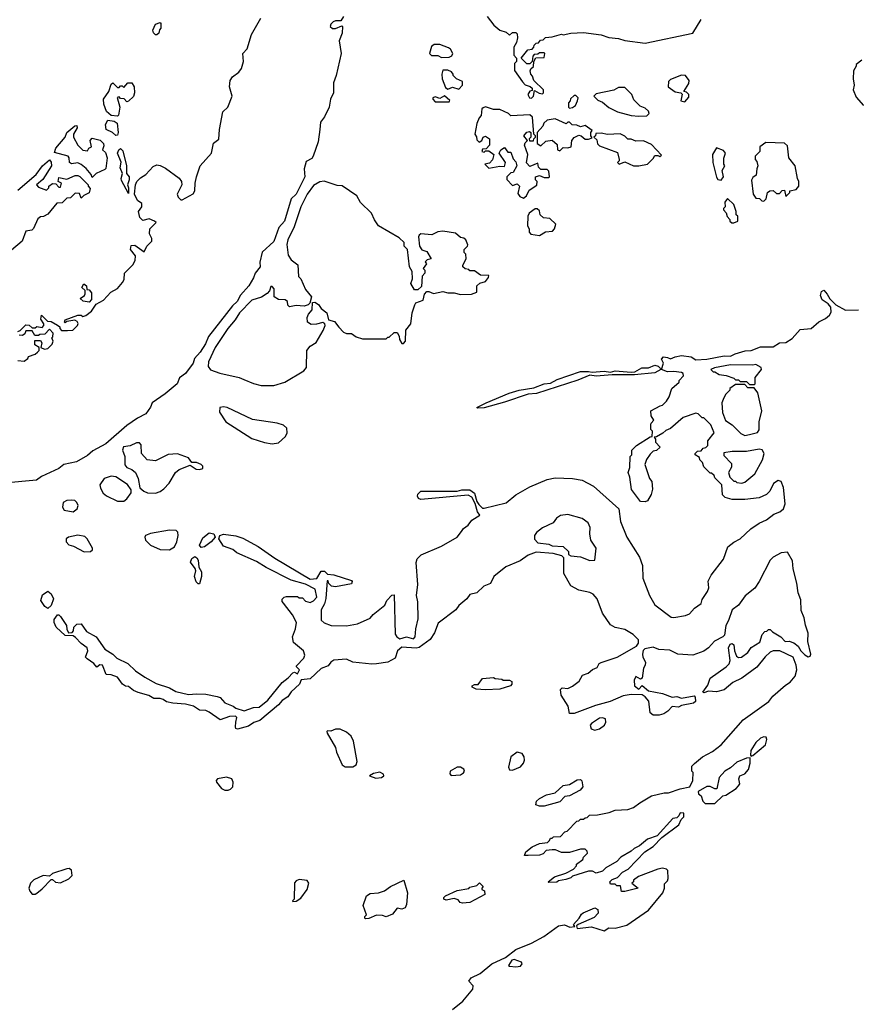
# Model space of a CAD drawing. Extents: x 2210602 to 2357277, y 510288 to 673808.
# Tile 260 of 464: x 2322646 to 2327940, y 554519 to 560749. Entities that reach past the tile are written whole.
import ezdxf

# ---------------------------------------------------------------- set-up
doc = ezdxf.new("R2010")
doc.units = 0

msp = doc.modelspace()

# ---------------------------------------------------------------- linework, layer by layer
at = {"layer": '0CON05XD'}
for points in [[(2324695, 560770), (2324677.5, 560742.5), (2324645, 560742.5), (2324630, 560735), (2324615, 560720), (2324610, 560705), (2324625, 560692.5), (2324645, 560692.5), (2324685, 560710), (2324690, 560705), (2324687, 560663), (2324667.5, 560615), (2324680, 560535), (2324650, 560395), (2324631.7, 560348.3), (2324632, 560285), (2324613.8, 560245), (2324604, 560195), (2324575.7, 560134.3), (2324549.2, 560100.8), (2324545.7, 560055), (2324534.2, 559975), (2324504, 559885), (2324495, 559871.2), (2324459.3, 559850.7), (2324446.7, 559805), (2324450, 559755), (2324396.9, 559645), (2324363.8, 559615), (2324322.5, 559475), (2324285.7, 559435), (2324255.4, 559344.6), (2324181.2, 559278.8), (2324165.8, 559215), (2324167.5, 559185), (2324137.1, 559145), (2324126.9, 559115), (2324095.7, 559065), (2324043.8, 559006.2), (2324023.1, 558965), (2323992.1, 558937.9), (2323840.6, 558745), (2323821.9, 558698.1), (2323788.6, 558645), (2323752, 558605), (2323748.6, 558591.4), (2323743.8, 558575), (2323695, 558510), (2323657.7, 558482.3), (2323642, 558445), (2323567.9, 558382.1), (2323484.3, 558325.7), (2323475, 558297.5), (2323445.5, 558254.5), (2323391.7, 558228.3), (2323325, 558181.4), (2323190.8, 558065), (2323109.8, 558020.2), (2323075, 557991.9), (2323005, 557951.1), (2322925, 557934), (2322895, 557908.6), (2322785, 557858.5), (2322752, 557835), (2322545, 557817.5)], [(2325605, 560770), (2325647.5, 560715), (2325685, 560683.3), (2325725, 560670), (2325745, 560650), (2325765, 560667.5), (2325785, 560667.5), (2325795, 560660), (2325797.5, 560635), (2325790, 560605), (2325772.5, 560575), (2325773.6, 560523.6), (2325790, 560505), (2325790, 560485), (2325778.3, 560471.7), (2325778.3, 560428.3), (2325827.5, 560355), (2325845, 560337.5), (2325877, 560327), (2325890, 560315), (2325888.3, 560301.7), (2325873.6, 560296.4), (2325862, 560275), (2325873.3, 560255), (2325885, 560253.3)], [(2322633.6, 558776.4), (2322648.3, 558781.7), (2322685, 558817.5), (2322707, 558817), (2322725, 558800), (2322745, 558800), (2322755, 558807.5), (2322788.3, 558801.7), (2322800, 558815), (2322800, 558825), (2322780, 558855), (2322785, 558880), (2322821.7, 558841.7), (2322845, 558840), (2322886.4, 558816.4), (2322900, 558805), (2322900, 558795), (2322911.7, 558781.7), (2322948.3, 558781.7), (2322982.5, 558785), (2323012.5, 558815), (2323016.1, 558826.1), (2323009.3, 558839.3), (2322995, 558847.5), (2322945, 558840), (2322935, 558830), (2322930, 558835), (2322935, 558850), (2323015, 558880), (2323035, 558880), (2323045, 558870), (2323065, 558877.5), (2323100, 558905), (2323130, 558950), (2323176.4, 558973.6), (2323222.5, 559025), (2323265, 559047.5), (2323297.5, 559085), (2323307.5, 559105), (2323310, 559145), (2323363, 559197), (2323377.5, 559225), (2323380, 559255), (2323346.7, 559295), (2323350.7, 559319.3), (2323375, 559322.5), (2323435, 559280), (2323450, 559315), (2323481.7, 559348.3), (2323482.5, 559365), (2323467.5, 559395), (2323470, 559425), (2323510, 559465), (2323500, 559475), (2323465, 559488.1), (2323425, 559478), (2323406.9, 559496.9), (2323397.5, 559535), (2323419.2, 559565), (2323420, 559585), (2323391.9, 559605), (2323372.9, 559645), (2323379.2, 559705), (2323387.5, 559725), (2323410.9, 559749.1), (2323445, 559768.6), (2323490.2, 559819.8), (2323515, 559830), (2323535, 559826.2), (2323568.4, 559808.4), (2323655.8, 559745.8), (2323670, 559725), (2323673.3, 559705), (2323642.5, 559645), (2323650, 559625), (2323665, 559610), (2323675, 559610), (2323745, 559648), (2323754.2, 559665), (2323756.4, 559713.6), (2323766, 559754), (2323789.2, 559825), (2323860, 559905), (2323872.9, 559967.1), (2323907.5, 559992.5), (2323910, 560055), (2323931.2, 560165), (2323963.3, 560195), (2323990, 560265), (2323974.2, 560324.2), (2323978.6, 560365), (2323992.4, 560387.6), (2324034, 560416), (2324049.5, 560440.5), (2324062.5, 560485), (2324057.5, 560535), (2324086.1, 560563.9), (2324114, 560655), (2324171.7, 560758.3)], [(2323515, 560652.5), (2323505, 560652.5), (2323492.5, 560665), (2323488.3, 560681.7), (2323505, 560720), (2323535, 560730), (2323540, 560725), (2323540, 560695), (2323530, 560685), (2323527, 560663), (2323515, 560652.5)], [(2325885, 560253.3), (2325897.5, 560265), (2325905, 560300), (2325933, 560283), (2325955, 560280), (2325960, 560285), (2325960, 560305), (2325900, 560365), (2325891.7, 560391.7), (2325880, 560405), (2325877.5, 560425), (2325881.7, 560438.3), (2325897, 560453), (2325900, 560485), (2325911.7, 560508.3), (2325965, 560510), (2325970, 560535), (2325965, 560540), (2325935, 560540), (2325925, 560530), (2325901.7, 560528.3), (2325893, 560517), (2325890, 560485), (2325875, 560470), (2325855, 560470), (2325820, 560505), (2325861.7, 560558.3), (2325888.3, 560561.7), (2325900, 560575), (2325901.7, 560588.3), (2325915, 560600), (2325928.3, 560601.7), (2325941.7, 560618.3), (2325958.3, 560621.7), (2325973, 560637), (2326015, 560640), (2326075, 560657.5), (2326085, 560652.5), (2326135, 560662.5), (2326215, 560666.7), (2326325, 560653.3), (2326375, 560636.7), (2326435, 560630), (2326476.4, 560616.4), (2326605, 560601.2), (2326905, 560662.5), (2326959.3, 560750.7)], [(2325315, 560510), (2325365, 560512.5), (2325380, 560520), (2325387.5, 560535), (2325373, 560563), (2325360.7, 560570.7), (2325305, 560592.5), (2325268.3, 560591.7), (2325251.7, 560578.3), (2325240, 560535), (2325253, 560523), (2325291.7, 560521.7), (2325315, 560510)], [(2327976.4, 560493.6), (2327940, 560465), (2327940, 560455), (2327922.5, 560425), (2327920, 560375), (2327927.5, 560335), (2327920, 560305), (2327939.3, 560259.3), (2327986.1, 560206.1)], [(2325425, 560310), (2325447.5, 560335), (2325448.3, 560358.3), (2325410, 560375), (2325390, 560395), (2325390, 560405), (2325378.3, 560418.3), (2325355, 560430), (2325325, 560430), (2325317.5, 560405), (2325320, 560375), (2325340.7, 560320.7), (2325355, 560310), (2325385, 560322.5), (2325425, 560310)], [(2326855, 560230), (2326881.7, 560258.3), (2326880, 560275), (2326865, 560290), (2326850, 560295), (2326880, 560345), (2326882.5, 560365), (2326860, 560395), (2326835, 560397.5), (2326765, 560370), (2326753, 560357), (2326750, 560325), (2326793.3, 560293.3), (2326830, 560285), (2326837.5, 560277.5), (2326830, 560235), (2326855, 560230)], [(2323265, 560137.5), (2323225, 560142.5), (2323195, 560167.5), (2323178.8, 560215), (2323177.5, 560245), (2323210, 560295), (2323225, 560340), (2323235, 560350), (2323265, 560320), (2323275, 560320), (2323285, 560330), (2323295, 560330), (2323305, 560320), (2323331.7, 560348.3), (2323355, 560350), (2323370, 560325), (2323372.5, 560285), (2323366.4, 560263.6), (2323335, 560232.5), (2323325, 560230), (2323307, 560247), (2323285, 560250), (2323275, 560260), (2323263, 560257), (2323280, 560195), (2323272.5, 560145), (2323265, 560137.5)], [(2325365, 560230), (2325368.3, 560238.3), (2325335, 560267.5), (2325305, 560250), (2325275, 560260), (2325260, 560255), (2325260, 560245), (2325275, 560230), (2325365, 560230)], [(2326125, 560190), (2326145, 560193.3), (2326162.5, 560205), (2326176.7, 560235), (2326180, 560255), (2326165, 560270), (2326155, 560270), (2326131.7, 560248.3), (2326130, 560235), (2326118.3, 560221.7), (2326120, 560195), (2326125, 560190)], [(2326565, 560137.5), (2326615, 560140), (2326630, 560155), (2326625, 560170), (2326605, 560190), (2326571.7, 560201.7), (2326531.7, 560241.7), (2326520, 560275), (2326475, 560320), (2326435, 560320), (2326407, 560303), (2326295, 560280), (2326280, 560265), (2326305, 560240), (2326335, 560227.5), (2326375, 560192.5), (2326430, 560165), (2326515, 560143.3), (2326565, 560137.5)], [(2325835, 559620), (2325852.5, 559635), (2325870.7, 559669.3), (2325918.3, 559701.7), (2325920, 559725), (2325910, 559735), (2325910, 559755), (2325935, 559762.5), (2325965, 559750), (2325995, 559750), (2326000, 559755), (2325995, 559790), (2325985, 559800), (2325945, 559800), (2325930, 559815), (2325925, 559840), (2325875, 559820), (2325853, 559843), (2325862.5, 559895), (2325840, 559955), (2325845, 559970), (2325860, 559985), (2325837.5, 560015), (2325855, 560037.5), (2325871.7, 560041.7), (2325880, 560035), (2325880, 560005), (2325870, 559995), (2325871.7, 559981.7), (2325898.3, 559981.7), (2325900, 559995), (2325910, 560005), (2325910, 560015), (2325900, 560025), (2325891.7, 560131.7), (2325875, 560147.5), (2325755, 560140), (2325740, 560155), (2325685, 560180), (2325645, 560180), (2325595, 560196.7), (2325578.3, 560191.7), (2325570, 560185), (2325567, 560143), (2325553, 560127), (2325538.3, 560091.7), (2325527.5, 560025), (2325537, 560007), (2325538.3, 559988.3), (2325553, 559973), (2325570, 559985), (2325580, 560005), (2325595, 560012.5), (2325620, 559995), (2325620, 559955), (2325598.3, 559931.7), (2325575, 559930), (2325570, 559915), (2325585, 559910), (2325595, 559920), (2325615, 559920), (2325647.5, 559895), (2325638.3, 559861.7), (2325618.3, 559841.7), (2325590, 559835), (2325615, 559810), (2325685, 559822.5), (2325715, 559820), (2325720, 559845), (2325680, 559905), (2325690, 559925), (2325715, 559940), (2325735, 559910), (2325755, 559910), (2325768.3, 559868.3), (2325785, 559850), (2325792.5, 559825), (2325768.3, 559781.7), (2325755, 559780), (2325730, 559755), (2325728.3, 559738.3), (2325765, 559700), (2325795, 559710), (2325810, 559695), (2325798.3, 559648.3), (2325810.7, 559630.7), (2325835, 559620)], [(2323255, 560016.7), (2323233.3, 560035), (2323194.2, 560054.2), (2323190, 560085), (2323205, 560112.5), (2323245, 560107.5), (2323263.8, 560093.8), (2323270, 560035), (2323265, 560017.5), (2323255, 560016.7)], [(2326065, 559920), (2326085, 559940), (2326115, 559937.5), (2326136.4, 559943.6), (2326140, 559985), (2326155, 560002.5), (2326185, 560017.5), (2326200, 560015), (2326225, 559992.5), (2326245, 559992.5), (2326268.3, 560001.7), (2326260, 560015), (2326260, 560035), (2326268.3, 560048.3), (2326225, 560080), (2326195, 560070), (2326171.7, 560081.7), (2326143, 560083), (2326125, 560100), (2326115, 560100), (2326105, 560090), (2326035, 560122.5), (2325985, 560113.3), (2325962.5, 560095), (2325957.5, 560075), (2325920, 560035), (2325920, 559965), (2325945, 559950), (2325975, 559980), (2326015, 559986.7), (2326048.3, 559958.3), (2326050, 559925), (2326065, 559920)], [(2323105, 559750), (2323098.3, 559768.3), (2323066.4, 559806.4), (2323035, 559832.5), (2323015, 559842.5), (2322975, 559837.5), (2322962.5, 559845), (2322960, 559875), (2322952.5, 559885), (2322867.5, 559907.5), (2322874.2, 559935), (2322933.8, 560005), (2322944.2, 560035.8), (2322995, 560077.5), (2323008.3, 560078.3), (2323010, 560065), (2322987.5, 560025), (2322986.7, 560005), (2323014.5, 559954.5), (2323045, 559922.5), (2323075, 559920), (2323083.6, 559936.4), (2323100, 559945), (2323093.3, 559985), (2323105, 560000), (2323155, 559987.5), (2323177.5, 559965), (2323179.3, 559950.7), (2323170, 559925), (2323188.3, 559908.3), (2323200, 559875), (2323191.7, 559808.3), (2323185, 559800), (2323130, 559775), (2323105, 559750)], [(2326565, 559824.4), (2326620, 559835), (2326655, 559870), (2326665, 559890), (2326685, 559890), (2326697.5, 559882.5), (2326708.3, 559891.7), (2326645, 559960), (2326593, 559983), (2326545, 559980), (2326515, 559992.5), (2326495, 559992.5), (2326475, 560012.5), (2326446.4, 560026.4), (2326365, 560022.5), (2326325, 560030), (2326291.7, 560028.3), (2326290, 560015), (2326280, 560005), (2326298.3, 559988.3), (2326303, 559963), (2326315, 559950), (2326428.3, 559908.3), (2326440, 559865), (2326440, 559855), (2326430, 559845), (2326440, 559835), (2326475, 559850), (2326530, 559825), (2326565, 559824.4)], [(2327355, 559600), (2327370, 559615), (2327377.5, 559655), (2327393, 559667), (2327415, 559667.5), (2327435, 559650), (2327455, 559650), (2327471.7, 559668.3), (2327485, 559670), (2327495, 559630), (2327520, 559655), (2327520, 559665), (2327560, 559675), (2327577.5, 559695), (2327577.5, 559725), (2327567.5, 559745), (2327553.8, 559825), (2327512.5, 559875), (2327505, 559950), (2327485, 559967.5), (2327368.3, 559971.7), (2327330, 559945), (2327330, 559915), (2327300, 559885), (2327300, 559865), (2327311.7, 559851.7), (2327317.5, 559825), (2327310, 559805), (2327307.5, 559765), (2327285, 559750), (2327277, 559733), (2327287.5, 559645), (2327305, 559620), (2327327, 559617), (2327341.7, 559601.7), (2327355, 559600)], [(2323335, 559650), (2323290.7, 559730.7), (2323288.8, 559745), (2323297.5, 559775), (2323282.3, 559812.3), (2323287.7, 559847.7), (2323266.2, 559905), (2323273.9, 559926.1), (2323285, 559933.3), (2323298.9, 559918.9), (2323322.9, 559825), (2323322.5, 559775), (2323338.6, 559755), (2323339.2, 559735), (2323328.8, 559705), (2323335.8, 559685), (2323335, 559650)], [(2327085, 559733.8), (2327100, 559755), (2327092.5, 559795), (2327107.5, 559825), (2327102.5, 559835), (2327103, 559873), (2327113.3, 559905), (2327100.7, 559920.7), (2327055, 559937.5), (2327030, 559895), (2327033.3, 559845), (2327055, 559752.5), (2327065, 559737.5), (2327085, 559733.8)], [(2322635, 559671.2), (2322749.7, 559770.3), (2322790, 559825), (2322835, 559862.5), (2322846.4, 559846.4), (2322847.5, 559825), (2322793, 559737), (2322752.5, 559705), (2322765, 559690), (2322815, 559670), (2322830, 559685), (2322830, 559695), (2322855, 559712.5), (2322875, 559710), (2322895, 559690), (2322905, 559690), (2322910, 559715), (2322890, 559725), (2322895, 559750), (2322945, 559740), (2322996.7, 559763.3), (2323013.6, 559763.6), (2323027.7, 559757.7), (2323080, 559705), (2323080, 559695), (2323091.7, 559681.7), (2323086.4, 559653.6), (2323053, 559637), (2323035, 559620), (2323025, 559650), (2322998.3, 559651.7), (2322968.3, 559621.7), (2322945, 559620), (2322915, 559590), (2322881.7, 559588.3), (2322825, 559517.5), (2322797, 559503), (2322778.3, 559501.7), (2322760.7, 559489.3), (2322733, 559427), (2322722.5, 559417.5), (2322685, 559410), (2322662.5, 559347.5), (2322595, 559290)], [(2324255, 558434.2), (2324325, 558456.2), (2324445, 558527.5), (2324461.7, 558548.3), (2324462.5, 558655), (2324485, 558682.5), (2324523, 558707), (2324567.7, 558782.3), (2324578.8, 558815), (2324577.5, 558825), (2324565, 558833.8), (2324525, 558822.5), (2324491.2, 558821.2), (2324467.5, 558835), (2324466, 558865), (2324474, 558885), (2324497, 558913), (2324500, 558960), (2324515, 558962.5), (2324537.7, 558947.7), (2324555, 558922.5), (2324590, 558895), (2324600.7, 558850.7), (2324639.3, 558839.3), (2324665, 558802.5), (2324695, 558772.5), (2324715, 558762.5), (2324745, 558762.5), (2324775, 558742.5), (2324815, 558730), (2324965, 558730), (2324975, 558740), (2324985, 558740), (2325015, 558770), (2325035, 558770), (2325047, 558747), (2325050, 558725), (2325065, 558700), (2325075, 558700), (2325087.5, 558715), (2325090, 558785), (2325122.5, 558825), (2325130, 558895), (2325147.5, 558945), (2325153.3, 558956.7), (2325200, 558975), (2325208.3, 559011.7), (2325221.7, 559028.3), (2325235, 559030), (2325265, 559017.5), (2325325, 559030), (2325355, 559020), (2325395, 559020), (2325435, 559010), (2325505, 559012.5), (2325540, 559025), (2325540, 559065), (2325558.3, 559081.7), (2325595, 559092.5), (2325612.5, 559117.5), (2325615, 559130), (2325563, 559133), (2325525, 559160), (2325495, 559160), (2325488.3, 559168.3), (2325465, 559172.5), (2325450, 559185), (2325450, 559195), (2325472.5, 559235), (2325470, 559265), (2325460, 559275), (2325460, 559295), (2325480, 559315), (2325482.5, 559325), (2325470, 559355), (2325457, 559367), (2325435, 559370), (2325405, 559397.5), (2325325, 559410), (2325293, 559407), (2325255, 559387.5), (2325185, 559393.3), (2325173.6, 559386.4), (2325170, 559375), (2325176.7, 559315), (2325191.7, 559291.7), (2325223, 559283), (2325250, 559235), (2325225, 559230), (2325213, 559217), (2325220, 559205), (2325200, 559175), (2325210, 559165), (2325210, 559145), (2325193, 559127), (2325188.3, 559061.7), (2325165, 559040), (2325145, 559040), (2325120.7, 559080.7), (2325131.7, 559108.3), (2325130, 559155), (2325112.5, 559185), (2325100, 559295), (2325080, 559315), (2325078.3, 559338.3), (2325048.3, 559368.3), (2324917.5, 559445), (2324891.7, 559481.7), (2324872.5, 559525), (2324803.2, 559593.2), (2324780, 559635), (2324687.7, 559697.7), (2324655, 559700), (2324572, 559728), (2324546.3, 559723.7), (2324505, 559700.6), (2324466.4, 559645), (2324426.2, 559565), (2324382.4, 559437.6), (2324342.2, 559355), (2324335.9, 559325.9), (2324345, 559260), (2324365, 559230), (2324407, 559197), (2324410, 559125), (2324425, 559110), (2324455, 559042.5), (2324492.5, 558995), (2324482.5, 558955), (2324472.5, 558945), (2324447, 558937), (2324395, 558940), (2324353, 558933), (2324343, 558943), (2324340, 558965), (2324327, 558977), (2324285, 558977.5), (2324257.5, 558995), (2324257.5, 559045), (2324245, 559060), (2324235, 559060), (2324227, 559033), (2324213, 559017), (2324176.7, 558993.3), (2324114.3, 558975), (2324036.7, 558895), (2324010.3, 558849.7), (2323962.7, 558795), (2323883.1, 558675), (2323840.4, 558585), (2323838.6, 558555), (2323854.5, 558534.5), (2323912.8, 558512.8), (2324035, 558484.4), (2324065, 558471.9), (2324125, 558447.1), (2324175, 558434.4), (2324255, 558434.2)], [(2327165, 559462.5), (2327190, 559475), (2327190, 559505), (2327180, 559515), (2327180, 559535), (2327165, 559580), (2327125, 559617.5), (2327107.5, 559595), (2327110, 559565), (2327100, 559555), (2327100, 559545), (2327117, 559527), (2327123, 559503), (2327140, 559485), (2327140, 559475), (2327153.3, 559463.3), (2327165, 559462.5)], [(2325935, 559382.5), (2325973, 559407), (2326018.3, 559411.7), (2326030, 559425), (2326040, 559455), (2326001.7, 559491.7), (2325960, 559495), (2325940, 559515), (2325935, 559540), (2325921.7, 559551.7), (2325908.3, 559551.7), (2325870, 559525), (2325862.5, 559505), (2325860, 559445), (2325870, 559425), (2325870, 559405), (2325881.7, 559391.7), (2325935, 559382.5)], [(2323085, 558962.5), (2323048.3, 558968.3), (2323030, 558985), (2323056.4, 559003.6), (2323060, 559015), (2323060, 559035), (2323040, 559055), (2323053, 559077), (2323070, 559065), (2323071.7, 559041.7), (2323085, 559040), (2323101.7, 559021.7), (2323101.7, 558978.3), (2323085, 558962.5)], [(2326448.8, 557575), (2326488, 557475), (2326567.7, 557347.7), (2326586.7, 557295), (2326590, 557215), (2326631.2, 557105), (2326665, 557046.7), (2326769.7, 556969.7), (2326785, 556966.9), (2326860, 556980), (2326885, 556988.8), (2326916.2, 557025), (2326958.8, 557055), (2326965, 557080), (2326998.3, 557131.7), (2327006.7, 557155), (2327003, 557197), (2327022.5, 557235), (2327100, 557335), (2327127, 557413), (2327165, 557443.3), (2327205, 557463.8), (2327272.2, 557527.8), (2327326.3, 557563.7), (2327372, 557585), (2327418.8, 557621.2), (2327457.5, 557635), (2327480.6, 557655), (2327490, 557685), (2327479.9, 557789.9), (2327465, 557828), (2327445, 557833.8), (2327416.1, 557813.9), (2327393.6, 557766.4), (2327372.5, 557745), (2327325, 557723.3), (2327235, 557713.3), (2327155, 557713.3), (2327110, 557725), (2327093, 557743), (2327090, 557805), (2327045, 557850), (2327040, 557865), (2327025, 557880), (2327015, 557880), (2326975, 557920), (2326967, 557947), (2326950, 557965), (2326948.3, 557978.3), (2326920, 557995), (2326920, 558005), (2326935, 558020), (2326958.3, 558021.7), (2326971.7, 558038.3), (2326988.3, 558041.7), (2327000, 558055), (2327000, 558085), (2327040, 558135), (2327020, 558185), (2326975, 558230), (2326965, 558230), (2326940, 558255), (2326925, 558260), (2326845, 558232.5), (2326765, 558162.5), (2326735, 558150), (2326717, 558133), (2326675, 558110), (2326661.7, 558108.3), (2326670, 558095), (2326670, 558075), (2326700, 558045), (2326677, 558023), (2326655, 558020), (2326635, 558000), (2326613.3, 557966.7), (2326602.5, 557935), (2326632.5, 557845), (2326647, 557827), (2326651.7, 557778.3), (2326642.5, 557745), (2326620, 557705), (2326605, 557697.5), (2326575, 557700), (2326517, 557777), (2326507.5, 557855), (2326497.5, 557885), (2326507.5, 557915), (2326510, 557985), (2326520, 557995), (2326520, 558025), (2326550, 558055), (2326635, 558110), (2326648.3, 558111.7), (2326650, 558145), (2326640, 558155), (2326640, 558185), (2326643, 558197), (2326660, 558215), (2326643, 558243), (2326640, 558275), (2326700, 558305), (2326715, 558310), (2326740, 558335), (2326757, 558363), (2326772.5, 558415), (2326820, 558455), (2326820, 558465), (2326847.5, 558495), (2326845, 558510), (2326835, 558516.7), (2326785, 558523.8), (2326745, 558520.8), (2326707.5, 558535), (2326720, 558575), (2326708.3, 558601.7), (2326720, 558615), (2326745, 558612.5), (2326765, 558602.5), (2326793.6, 558616.4), (2326835, 558623.3), (2326896.4, 558616.4), (2326925, 558597.5), (2326995, 558601.2), (2327105, 558622.5), (2327145, 558620), (2327174.3, 558635.7), (2327237.3, 558652.7), (2327275, 558655.7), (2327335, 558680), (2327415, 558680), (2327455, 558703.6), (2327495, 558706.4), (2327535, 558732.3), (2327585, 558789.5), (2327655, 558794.8), (2327703.2, 558836.8), (2327745, 558857.8), (2327771.3, 558878.7), (2327781.8, 558898.2), (2327779.3, 558929.3), (2327762, 558952), (2327725, 558977.1), (2327714.7, 559004.7), (2327721.1, 559028.9), (2327735, 559037.5), (2327756.9, 559013.1), (2327772.7, 558982.7), (2327811.9, 558945), (2327871.6, 558911.6), (2327955, 558913.8)], [(2322635, 558592.5), (2322675, 558587.5), (2322697.5, 558605), (2322701.7, 558618.3), (2322745, 558633.3), (2322760, 558645), (2322770, 558655), (2322770, 558675), (2322741.7, 558691.7), (2322741.7, 558718.3), (2322778.3, 558718.3), (2322787.5, 558705), (2322780, 558675), (2322803.8, 558663.8), (2322825, 558668.8), (2322852.5, 558695), (2322857.5, 558715), (2322850, 558735), (2322857, 558743), (2322857.5, 558765), (2322835, 558790), (2322805, 558760), (2322773, 558757), (2322765, 558750), (2322741.7, 558751.7), (2322725, 558780), (2322685, 558780), (2322678.3, 558761.7), (2322665, 558750), (2322643, 558753)], [(2325545, 558290), (2325540, 558295), (2325597.5, 558325), (2325743.3, 558385), (2325807.5, 558405), (2325900.8, 558419.2), (2325965, 558444.2), (2326005, 558449.2), (2326047.9, 558472.1), (2326195, 558522), (2326245, 558524), (2326268, 558518), (2326345, 558524.4), (2326385, 558519.4), (2326415, 558527.3), (2326515, 558517.8), (2326538.2, 558521.8), (2326583.9, 558546.1), (2326625, 558546.9), (2326665, 558563.1), (2326685.8, 558555.8), (2326700, 558545), (2326702.5, 558535), (2326665.5, 558514.5), (2326537.6, 558502.4), (2326395, 558502.5), (2326295, 558493.1), (2326255, 558499.2), (2326179.1, 558469.1), (2325917, 558383), (2325865, 558379.4), (2325715, 558329.4), (2325585, 558294), (2325545, 558290)], [(2327295, 558440), (2327300, 558445), (2327300, 558485), (2327340, 558535), (2327338.3, 558548.3), (2327305, 558567.5), (2327285, 558562.5), (2327145, 558566.2), (2327043.9, 558546.1), (2327020, 558535), (2327035, 558520), (2327045, 558520), (2327073, 558503), (2327117, 558497), (2327165, 558480), (2327175, 558470), (2327195, 558470), (2327205, 558460), (2327245, 558460), (2327265, 558440), (2327295, 558440)], [(2327235, 558118), (2327265, 558123.8), (2327315, 558136.2), (2327325.4, 558154.6), (2327326.4, 558205), (2327342.7, 558275), (2327317, 558387), (2327295, 558420), (2327255, 558420), (2327235, 558440), (2327175, 558440), (2327140, 558415), (2327140, 558405), (2327115, 558380), (2327103, 558357), (2327090, 558325), (2327093, 558263), (2327113.6, 558213.6), (2327155.9, 558185.9), (2327209.7, 558129.7), (2327235, 558118)], [(2324245, 558065.6), (2324285, 558072.5), (2324327.9, 558112.1), (2324339.2, 558135), (2324335.8, 558165), (2324315, 558182.5), (2324275, 558197.1), (2324118.8, 558218.8), (2323960, 558295), (2323935, 558300), (2323913.3, 558295), (2323911.2, 558265), (2323950.8, 558205), (2324115, 558099.2), (2324195, 558073.1), (2324245, 558065.6)], [(2323505, 557754), (2323535, 557764.2), (2323558.7, 557781.3), (2323592.6, 557817.4), (2323632.9, 557885), (2323655, 557902.9), (2323725, 557930), (2323762.5, 557905), (2323785, 557902), (2323805, 557910), (2323805.8, 557925), (2323795, 557935.6), (2323765, 557947.5), (2323735, 557947.5), (2323715, 557977.1), (2323645, 558001.3), (2323585, 557997.1), (2323505, 557957.7), (2323453.3, 557963.3), (2323417.5, 558005), (2323415, 558060), (2323405, 558070.8), (2323385, 558071.9), (2323345, 558052.5), (2323303.5, 558046.5), (2323297.5, 558025), (2323312.5, 557985), (2323312.7, 557932.7), (2323325, 557916.2), (2323355, 557903.8), (2323378.8, 557885), (2323395.8, 557845.8), (2323407.5, 557787.5), (2323432.5, 557765), (2323456.1, 557756.1), (2323505, 557754)], [(2327215, 557817.5), (2327235, 557823.3), (2327297.5, 557875), (2327346.1, 557963.9), (2327356.7, 558005), (2327345, 558027.5), (2327325, 558032.5), (2327245, 558016), (2327155, 558016.7), (2327101.7, 558008.3), (2327101.7, 557991.7), (2327151.7, 557941.7), (2327151.7, 557918.3), (2327132.5, 557885), (2327140, 557855), (2327165, 557830), (2327175, 557830), (2327185, 557820), (2327215, 557817.5)], [(2326710, 555575), (2326817.5, 555655), (2326831.7, 555688.3), (2326850, 555705), (2326848.3, 555728.3), (2326825, 555730), (2326818.3, 555711.7), (2326805, 555700), (2326780, 555695), (2326680, 555585), (2326620, 555565), (2326568.3, 555521.7), (2326533.9, 555506.1), (2326515, 555487.5), (2326449.3, 555450.7), (2326425, 555422.5), (2326355, 555382.5), (2326335, 555362.5), (2326295, 555350), (2326271.7, 555361.7), (2326245, 555362.5), (2326145, 555330), (2326135, 555320), (2326101.7, 555308.3), (2326055, 555300), (2326045, 555292.5), (2325995, 555290), (2325990, 555295), (2326030, 555325), (2326101.7, 555348.3), (2326150, 555375), (2326170, 555395), (2326170, 555405), (2326210, 555435), (2326215, 555450), (2326240, 555475), (2326238.3, 555488.3), (2326225, 555500), (2326195, 555500), (2326125, 555480), (2326075, 555480), (2326037, 555497), (2326015, 555497.5), (2325978.3, 555491.7), (2325958.3, 555471.7), (2325936.4, 555463.6), (2325865, 555460), (2325841.7, 555461.7), (2325850, 555485), (2325890, 555515), (2325935, 555537.5), (2325987, 555543), (2326000, 555555), (2326005, 555570), (2326015, 555570), (2326025, 555580), (2326068.3, 555581.7), (2326095, 555610), (2326110, 555615), (2326171.7, 555678.3), (2326185, 555680), (2326195, 555690), (2326215, 555690), (2326225, 555700), (2326238.3, 555701.7), (2326253, 555717), (2326301.7, 555718.3), (2326377, 555733), (2326415, 555747.5), (2326495, 555752.5), (2326530, 555765), (2326570, 555795), (2326645, 555837.5), (2326725, 555857.5), (2326753, 555857), (2326825, 555882.5), (2326887.5, 555895), (2326906.7, 555935), (2326907.5, 555985), (2326900, 555995), (2326900, 556025), (2326917, 556043), (2326967.5, 556085), (2327030.5, 556119.5), (2327085, 556161.2), (2327225, 556318.8), (2327386.2, 556435), (2327411.3, 556468.7), (2327491.7, 556538.3), (2327522.4, 556557.6), (2327554.2, 556595.8), (2327564, 556635), (2327560, 556665), (2327540, 556715), (2327456.4, 556756.4), (2327415, 556756.7), (2327395, 556746.7), (2327363, 556717), (2327311.7, 556651.7), (2327216.6, 556583.4), (2327160, 556555), (2327105, 556510), (2327055, 556496.7), (2327005, 556500), (2326975, 556490), (2326970, 556495), (2327000.7, 556539.3), (2327015, 556582.5), (2327116.5, 556653.5), (2327135.5, 556674.5), (2327142.5, 556695), (2327132.7, 556775), (2327141.8, 556798.2), (2327155, 556801.4), (2327165, 556793.8), (2327169.4, 556755), (2327181.7, 556721.7), (2327195, 556713.8), (2327213.9, 556716.1), (2327253.9, 556746.1), (2327275, 556776.2), (2327329.3, 556810.7), (2327345, 556860), (2327361.7, 556878.3), (2327375, 556880), (2327385, 556890), (2327395, 556890), (2327410, 556875), (2327462.5, 556845), (2327490, 556815), (2327515, 556816.7), (2327546.1, 556806.1), (2327572.5, 556785), (2327590, 556755), (2327615, 556730), (2327635, 556717.5), (2327647.5, 556722.5), (2327652, 556735), (2327634.2, 556815), (2327635, 556867.5), (2327618, 556918), (2327611.5, 556965), (2327590.5, 557010.5), (2327588.6, 557078.6), (2327572.1, 557122.1), (2327565, 557183.8), (2327541.2, 557275), (2327536.8, 557325), (2327505, 557380.8), (2327465, 557375.6), (2327415, 557348.6), (2327395, 557329.2), (2327326, 557194), (2327297.9, 557152.1), (2327236.8, 557103.2), (2327194.4, 557045.6), (2327155.8, 557015), (2327132.2, 556947.8), (2327113.8, 556915), (2327105.8, 556855), (2327096.7, 556845), (2327042.8, 556817.2), (2327005, 556775.6), (2326975, 556754.3), (2326905, 556728.6), (2326810, 556735), (2326760.9, 556760.9), (2326690, 556765), (2326655, 556778.8), (2326602.3, 556767.7), (2326592.3, 556757.7), (2326588, 556735), (2326590, 556715), (2326606.2, 556685), (2326603.8, 556665), (2326593, 556647), (2326585, 556582.5), (2326575, 556576.7), (2326545, 556592.5), (2326535, 556570), (2326536.2, 556535), (2326565, 556512.5), (2326585, 556536.2), (2326625, 556502.5), (2326715, 556486.7), (2326775, 556462.5), (2326805, 556466), (2326835, 556456.2), (2326915, 556470), (2326921.7, 556461.7), (2326922.5, 556435), (2326910, 556425), (2326835, 556410), (2326815, 556400), (2326775, 556402.5), (2326746.9, 556373.1), (2326722.7, 556357.3), (2326692.3, 556347.7), (2326655, 556349.2), (2326635, 556363.3), (2326627.5, 556437.5), (2326605, 556463.8), (2326585, 556476.7), (2326515, 556480), (2326465, 556470), (2326382.5, 556435), (2326289.7, 556410.3), (2326155, 556360), (2326125, 556360), (2326117.5, 556405), (2326072.5, 556475), (2326068.3, 556511.7), (2326078.3, 556521.7), (2326115, 556517.5), (2326145, 556532.5), (2326186.7, 556563.3), (2326208.3, 556601.7), (2326243.6, 556613.6), (2326272, 556638), (2326300, 556650), (2326314.2, 556675), (2326325, 556681.9), (2326426.7, 556715), (2326550, 556785), (2326562.5, 556805), (2326562.5, 556825), (2326528.3, 556858.3), (2326475, 556890), (2326415, 556903.3), (2326385, 556920), (2326334.1, 556994.1), (2326301.2, 557085), (2326275, 557113.8), (2326255, 557123.8), (2326185, 557138.8), (2326135, 557167.5), (2326090, 557245), (2326090, 557345), (2326077, 557357), (2326021.7, 557371.7), (2325915, 557380), (2325865, 557360), (2325813.3, 557325), (2325722.5, 557287.5), (2325646.7, 557225), (2325625, 557182.5), (2325582.5, 557165), (2325538.3, 557121.7), (2325495, 557111.2), (2325476, 557085), (2325425, 557042.5), (2325405.7, 557015), (2325295, 556930), (2325270.2, 556869.8), (2325243.1, 556826.9), (2325175, 556776.9), (2325155, 556772.5), (2325065, 556777.9), (2325037.1, 556755), (2325021.7, 556708.3), (2324975.4, 556684.6), (2324905, 556672.9), (2324875, 556670.8), (2324753.9, 556683.9), (2324715, 556703.3), (2324635, 556696.7), (2324616.1, 556683.9), (2324598.8, 556661.2), (2324555, 556644.2), (2324485, 556578), (2324426.7, 556573.3), (2324418, 556545), (2324363.3, 556496.7), (2324342.5, 556465), (2324308.2, 556441.8), (2324284.3, 556415), (2324166, 556315), (2324127.8, 556302.2), (2324095, 556279.4), (2324025, 556260), (2324014.3, 556264.3), (2324011.2, 556275), (2324014, 556305), (2324020, 556335), (2324011.7, 556341.7), (2323975, 556341.2), (2323915, 556318.8), (2323845, 556367.5), (2323825, 556377.5), (2323785, 556380), (2323745.8, 556405.8), (2323695, 556418), (2323615, 556424.2), (2323575, 556433.8), (2323555, 556448.8), (2323535, 556453.8), (2323495, 556453.3), (2323463.9, 556473.9), (2323395, 556492), (2323366.7, 556505), (2323335, 556530), (2323315, 556532), (2323296.2, 556545), (2323265, 556588.8), (2323225, 556603.3), (2323192.5, 556605), (2323170, 556665), (2323153, 556667), (2323135, 556652.5), (2323116.4, 556676.4), (2323072.5, 556705), (2323062.5, 556715), (2323077.5, 556755), (2323072.5, 556775), (2323035, 556802.5), (2322999.3, 556839.3), (2322985, 556850), (2322935, 556853.3), (2322877.5, 556905), (2322863.8, 556935), (2322863.6, 556953.6), (2322885, 556982.5), (2322895, 556982.5), (2322905, 556972.5), (2322942.5, 556915), (2322943.6, 556893.6), (2322955, 556870), (2322978.3, 556871.7), (2322987, 556883), (2322990, 556905), (2323007.5, 556925), (2323035, 556926), (2323068.8, 556878.8), (2323131.2, 556845), (2323185, 556766.7), (2323236.2, 556735), (2323260.3, 556710.3), (2323330, 556675), (2323379.7, 556629.7), (2323438.6, 556588.6), (2323509.1, 556549.1), (2323595, 556520.8), (2323635, 556498.6), (2323715, 556478.8), (2323765.9, 556484.1), (2323825, 556480.8), (2323895, 556466.7), (2323915, 556460), (2323945, 556427.5), (2323996.7, 556406.7), (2324015, 556392.5), (2324067, 556377), (2324125, 556396.7), (2324161.7, 556398.3), (2324216.4, 556443.6), (2324307.5, 556555), (2324345.7, 556584.3), (2324375, 556617.5), (2324385, 556620), (2324405, 556610), (2324417.5, 556635), (2324397.5, 556655), (2324398.3, 556661.7), (2324445, 556710), (2324451.7, 556728.3), (2324442.5, 556755), (2324378.3, 556808.3), (2324372.5, 556845), (2324392.5, 556895), (2324397.5, 556935), (2324373.6, 556983.6), (2324316.7, 557056.7), (2324308.3, 557068.3), (2324308.3, 557081.7), (2324320, 557095), (2324335, 557100), (2324405, 557100), (2324415, 557090), (2324435, 557090), (2324455, 557070), (2324485, 557062.5), (2324505, 557072.5), (2324526, 557095), (2324516.4, 557146.4), (2324455, 557177.5), (2324365, 557202.5), (2324205, 557282.5), (2324145, 557320), (2324020, 557375), (2323995, 557397.5), (2323935, 557417.5), (2323907.5, 557465), (2323912.5, 557485), (2323935, 557493.3), (2324015, 557483.3), (2324057.7, 557467.7), (2324156.1, 557416.1), (2324261.7, 557341.7), (2324485, 557210), (2324526.1, 557213.9), (2324555, 557260), (2324575, 557260), (2324595, 557240), (2324635, 557237.5), (2324745, 557200), (2324750, 557195), (2324745, 557180), (2324645, 557160), (2324620, 557165), (2324601.7, 557181.7), (2324598.3, 557198.3), (2324591.7, 557198.3), (2324583.9, 557086.1), (2324575.9, 557054.1), (2324553.8, 557015), (2324555, 556950), (2324573, 556933), (2324617, 556917), (2324715, 556913.3), (2324785, 556927.5), (2324865, 556962.5), (2324883.6, 556986.4), (2324956.4, 557043.6), (2324970, 557075), (2325001.7, 557108.3), (2325015, 557110), (2325021.4, 556861.4), (2325033.3, 556843.3), (2325051.9, 556831.9), (2325095, 556843.4), (2325137.8, 556832.2), (2325149.7, 556845), (2325152.4, 556895), (2325167.3, 556957.3), (2325165.6, 557065.6), (2325156.9, 557105), (2325166.1, 557176.1), (2325154.6, 557315), (2325162, 557338), (2325187.3, 557362.7), (2325315, 557418), (2325415, 557474), (2325441.7, 557511.7), (2325455, 557530), (2325485, 557550), (2325507.3, 557582.7), (2325557.5, 557615), (2325544.1, 557634.1), (2325528.8, 557688.8), (2325508, 557728), (2325485, 557740), (2325185, 557713.3), (2325170.3, 557720.3), (2325163.3, 557735), (2325165, 557746.7), (2325183.9, 557766.1), (2325415, 557766.7), (2325445, 557773.8), (2325495, 557773.3), (2325523.6, 557753.6), (2325540, 557700), (2325551.7, 557681.7), (2325575, 557657.5), (2325585, 557657.5), (2325725, 557692.9), (2325785, 557742.9), (2325875, 557792.5), (2325985, 557840), (2326035, 557850), (2326145, 557846.2), (2326206.4, 557836.4), (2326278.3, 557798.3), (2326437.5, 557655), (2326448.8, 557575)], [(2323305, 557703.3), (2323323.3, 557716.7), (2323352.5, 557755), (2323352.5, 557775), (2323327.7, 557807.7), (2323255, 557856.2), (2323225, 557861.2), (2323180, 557845), (2323153.8, 557805), (2323156.7, 557785), (2323174.1, 557754.1), (2323195, 557736.7), (2323265, 557703.3), (2323305, 557703.3)], [(2322985, 557634.2), (2323010, 557655), (2323016.7, 557675), (2323007.5, 557695), (2322995, 557706), (2322975, 557710), (2322945, 557706), (2322922.5, 557695), (2322917.5, 557665), (2322927.5, 557645), (2322985, 557634.2)], [(2326255, 557327.5), (2326285, 557330), (2326293.3, 557405), (2326260, 557455), (2326253.3, 557495), (2326256.7, 557535), (2326243.3, 557565), (2326205, 557594), (2326115, 557618), (2326068.3, 557611.7), (2326042.5, 557595), (2326022.5, 557565), (2325955, 557533.3), (2325917.5, 557505), (2325903.3, 557485), (2325903, 557463), (2325925, 557440), (2325995, 557430), (2326015, 557420), (2326086.4, 557416.4), (2326120, 557385), (2326120, 557365), (2326135, 557357.5), (2326195, 557350), (2326255, 557327.5)], [(2323055, 557382), (2323095, 557383.8), (2323107.5, 557395), (2323107.5, 557405), (2323072.5, 557465), (2323058.3, 557478.3), (2323015, 557486.9), (2322954.3, 557475.7), (2322940, 557465), (2322940, 557445), (2322956.4, 557426.4), (2322987.7, 557417.7), (2323055, 557382)], [(2323595, 557394), (2323625, 557413.3), (2323641.2, 557445), (2323650, 557485), (2323646.2, 557506.2), (2323636.1, 557516.1), (2323595, 557518.8), (2323475, 557498.8), (2323442.5, 557485), (2323437.5, 557475), (2323442.5, 557455), (2323475, 557423.8), (2323535, 557396), (2323595, 557394)], [(2323795, 557410), (2323784, 557424), (2323805, 557470), (2323845, 557502.5), (2323875.8, 557495.8), (2323882.5, 557475), (2323857.5, 557445), (2323815, 557413.8), (2323795, 557410)], [(2323785, 557180), (2323775, 557180), (2323763, 557193), (2323752.5, 557225), (2323761.7, 557261.7), (2323757, 557277), (2323727, 557317), (2323735, 557340), (2323755, 557352.5), (2323767.5, 557345), (2323775, 557330), (2323780, 557285), (2323796.7, 557255), (2323796.7, 557225), (2323785, 557180)], [(2322825, 557023.8), (2322805, 557036.7), (2322780, 557075), (2322790.7, 557109.3), (2322825, 557132.5), (2322845, 557116.7), (2322861.2, 557085), (2322845, 557043.3), (2322825, 557023.8)], [(2325595, 556508), (2325535, 556513.3), (2325510, 556525), (2325510, 556535), (2325525, 556542.5), (2325548.3, 556541.7), (2325575, 556580), (2325645, 556587.5), (2325655, 556580), (2325697, 556577), (2325705, 556570), (2325745, 556570), (2325760.7, 556560.7), (2325761.2, 556545), (2325752.5, 556535), (2325685, 556514), (2325595, 556508)], [(2326285, 556253.8), (2326315, 556262), (2326346.2, 556285), (2326356.2, 556305), (2326352.5, 556325), (2326335, 556332), (2326315, 556329.2), (2326263.8, 556295), (2326256.7, 556285), (2326261.7, 556261.7), (2326285, 556253.8)], [(2324705, 556021.4), (2324755, 556022.5), (2324775.8, 556034.2), (2324782.5, 556055), (2324757.9, 556185), (2324744.5, 556215), (2324715, 556240.5), (2324675, 556260.6), (2324645, 556260.8), (2324615, 556247.5), (2324595, 556250), (2324590, 556245), (2324592.5, 556235), (2324644, 556145), (2324650.8, 556115), (2324686, 556035), (2324705, 556021.4)], [(2327275, 556090), (2327285, 556092.5), (2327365, 556161.2), (2327373.3, 556195), (2327370, 556210), (2327355, 556212.5), (2327335, 556203.3), (2327303.8, 556175), (2327273.3, 556125), (2327270, 556095), (2327275, 556090)], [(2325765, 556001.2), (2325815, 556022), (2325833.8, 556045), (2325841.2, 556065), (2325838.8, 556085), (2325825, 556106.2), (2325795, 556113.8), (2325753.3, 556085), (2325739.3, 556019.3), (2325745, 556003.3), (2325765, 556001.2)], [(2327045, 555790), (2327095, 555837.5), (2327115, 555843.3), (2327180, 555885), (2327195, 555902.5), (2327202.5, 555915), (2327197.5, 555945), (2327202.5, 555965), (2327235, 555978), (2327258.6, 556005), (2327268, 556045), (2327268.3, 556078.3), (2327245, 556076.7), (2327185, 556051.2), (2327144.1, 556015.9), (2327107.5, 555995), (2327073.3, 555955), (2327057, 555883), (2327045, 555882.5), (2327015, 555897.5), (2326995, 555897.5), (2326940, 555865), (2326941.7, 555851.7), (2326958.3, 555838.3), (2326970, 555805), (2326985, 555790), (2327045, 555790)], [(2324899.3, 555949.3), (2324935, 555953.8), (2324950, 555965), (2324947.5, 555975), (2324925, 555987.5), (2324885, 555980), (2324860, 555965), (2324899.3, 555949.3)], [(2325377.5, 555967.5), (2325435, 555972), (2325455, 555983.3), (2325461.2, 555995), (2325457, 556007), (2325435, 556020), (2325415, 556018.8), (2325370, 555995), (2325368.3, 555978.3), (2325377.5, 555967.5)], [(2323965, 555873.8), (2323980.5, 555879.5), (2323994.1, 555895.9), (2323996.9, 555925), (2323988.6, 555945), (2323955, 555956.8), (2323898, 555945), (2323890, 555935), (2323892, 555925), (2323923.8, 555885), (2323945, 555874), (2323965, 555873.8)], [(2325935, 555772.5), (2325911.7, 555781.7), (2325917.5, 555805), (2325935, 555822.5), (2325980, 555845), (2326035, 555857.5), (2326086, 555904), (2326125, 555910), (2326175, 555939.5), (2326195, 555940.8), (2326203.4, 555933.4), (2326210, 555895), (2326193.3, 555875), (2326125, 555838.9), (2326095, 555833.8), (2326065, 555800), (2325965, 555773.3), (2325935, 555772.5)], [(2325385, 554485.6), (2325450.7, 554539.3), (2325513.3, 554615), (2325516.1, 554636.1), (2325487.5, 554665), (2325503.9, 554686.1), (2325560, 554715), (2325633.9, 554776.1), (2325720, 554815), (2325785, 554866.7), (2325885, 554906.2), (2325962.3, 554947.7), (2326055, 555016.7), (2326093, 555023), (2326128.3, 555008.3), (2326158.3, 555011.7), (2326150, 555025), (2326186.2, 555063.8), (2326200.5, 555089.5), (2326212.7, 555097.3), (2326285, 555130), (2326305, 555120), (2326306.7, 555095), (2326280.7, 555069.3), (2326180, 555025), (2326170, 555015), (2326175, 555000), (2326265, 555010), (2326345, 554983.3), (2326375, 555003.3), (2326415, 555002), (2326489.1, 555020.9), (2326625, 555115.8), (2326715.7, 555225), (2326726.2, 555255), (2326727.5, 555282.5), (2326745, 555300), (2326750, 555315), (2326747.5, 555365), (2326740, 555375), (2326715, 555380), (2326685, 555373.8), (2326561.7, 555328.3), (2326530, 555305), (2326530, 555295), (2326520, 555285), (2326560, 555255), (2326475, 555233.3), (2326453.6, 555233.6), (2326448.3, 555268.3), (2326425, 555270), (2326415, 555280), (2326385, 555280), (2326380, 555295), (2326395, 555310), (2326428.3, 555321.7), (2326460, 555355), (2326496.4, 555373.6), (2326602.5, 555485), (2326655, 555517.5), (2326710, 555575)], [(2322745, 555216.7), (2322755, 555223.3), (2322789.5, 555250.5), (2322845, 555310), (2322855, 555310), (2322873, 555293), (2322905, 555288.8), (2322956.6, 555313.4), (2322978, 555335), (2322975, 555367.5), (2322958.6, 555378.6), (2322945, 555377.5), (2322855, 555346.7), (2322835, 555330), (2322795, 555333.8), (2322735, 555306), (2322714, 555285), (2322703.9, 555253.9), (2322710, 555235), (2322725, 555216.7), (2322745, 555216.7)], [(2324375, 555170), (2324395, 555172.5), (2324425, 555190), (2324466, 555245), (2324476.2, 555285), (2324465, 555303.3), (2324415, 555308.8), (2324395, 555300), (2324385, 555287.5), (2324382.5, 555185), (2324373.3, 555175), (2324375, 555170)], [(2324835, 555060), (2324830, 555065), (2324830, 555075), (2324840, 555085), (2324820, 555145), (2324840, 555205), (2324865, 555220), (2324916.1, 555223.9), (2324955, 555237.5), (2324992.5, 555265), (2325077.5, 555305), (2325100.5, 555225), (2325095, 555150), (2325085, 555128.8), (2325065, 555121.2), (2325035, 555127.5), (2325005, 555090), (2324965, 555072.5), (2324941.7, 555081.7), (2324905, 555082.5), (2324855, 555062.5), (2324835, 555060)], [(2325448.3, 555158.3), (2325433.6, 555163.6), (2325420.7, 555180.7), (2325395, 555188.8), (2325345, 555177.5), (2325330, 555185), (2325330, 555195), (2325340, 555205), (2325415, 555240), (2325487.5, 555252.5), (2325495, 555260), (2325538.3, 555271.7), (2325555, 555287.5), (2325580, 555265), (2325570, 555255), (2325570, 555245), (2325588.3, 555238.3), (2325590, 555215), (2325495, 555163.3), (2325448.3, 555158.3)], [(2325786.4, 554756.4), (2325815, 554761.2), (2325826.7, 554775), (2325822.5, 554785), (2325775, 554803.3), (2325760.7, 554799.3), (2325740, 554765), (2325745, 554760), (2325786.4, 554756.4)]]:
    msp.add_lwpolyline(points, dxfattribs=at)

doc.saveas('drawing.dxf')
